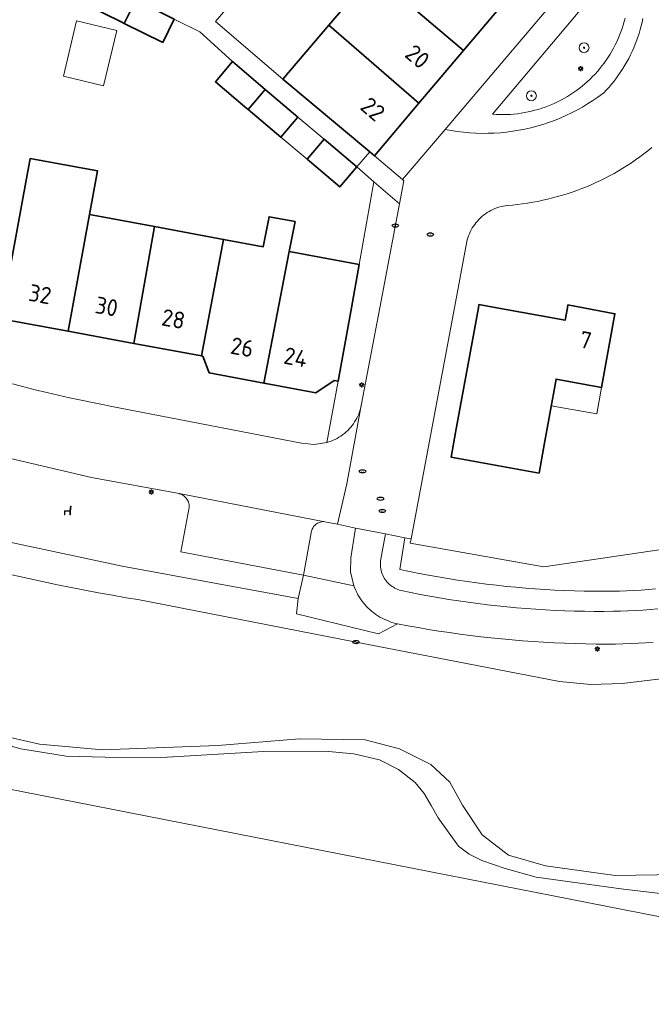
# Model space of a CAD drawing. Header units: metres. Extents: x 152610 to 160096, y 456114 to 462495.
# Tile 525 of 938: x 158582 to 158632, y 459694 to 459773. Entities that reach past the tile are written whole.
import ezdxf
from ezdxf.enums import TextEntityAlignment as Align

# ---------------------------------------------------------------- set-up
doc = ezdxf.new("R2010")
doc.units = ezdxf.units.M
doc.header["$LTSCALE"] = 0.5
doc.layers.get('0').update_dxf_attribs({"linetype": 'CONTINUOUS'})
for name, color, linetype, lineweight in [('B-PV-GK-BESCHOEIING-G', 251, 'GK-BESCHOEIING-SO', 18), ('B-PV-GR-BEPLANTING_CULTUUR_BODEMBEDEKKER-GV', 251, 'CONTINUOUS', 18), ('B-PV-GR-BEPLANTING_CULTUUR_BOSPLANTSOEN-GV', 251, 'CONTINUOUS', 18), ('B-PV-GR-BEPLANTING_CULTUUR_HEESTERS-GV', 251, 'CONTINUOUS', 18), ('B-PV-GR-BEPLANTING_CULTUUR_ROOS-GV', 251, 'CONTINUOUS', 18), ('B-PV-GR-BOOM-S', 251, 'CONTINUOUS', 25), ('B-PV-GR-GRAS-GV', 251, 'CONTINUOUS', 13), ('B-PV-GW-TALUD_KRUIN-G', 251, 'CONTINUOUS', 18), ('B-PV-IE-MEUBILAIR-S', 251, 'CONTINUOUS', 25), ('B-PV-IE-MEUBILAIR_WEGMEUBILAIR-S', 251, 'CONTINUOUS', 25), ('B-PV-OG-BEBOUWING-GV', 6, 'CONTINUOUS', 35), ('B-PV-OG-BEBOUWING-T18', 1, 'CONTINUOUS', 18), ('B-PV-OG-BEBOUWING_OVERBOUWING-GV', 251, 'CONTINUOUS', 18), ('B-PV-OG-TERREIN_BEGROEID-GV', 251, 'CONTINUOUS', 18), ('B-PV-OG-TERREIN_OEVER-GV', 251, 'CONTINUOUS', 18), ('B-PV-OG-WATER_SLOOT-GV', 251, 'CONTINUOUS', 18), ('B-PV-VH-GESLOTENVERHARDING_ASFALT-GV', 251, 'CONTINUOUS', 18), ('B-PV-VH-OPENVERHARDING_BETONSTRAATSTEEN-GV', 251, 'CONTINUOUS', 18), ('B-PV-VH-OPENVERHARDING_TEGEL-GV', 251, 'CONTINUOUS', 18)]:
    doc.layers.add(name, color=color, linetype=linetype, lineweight=lineweight)
doc.styles.add('NLCS-ISO', font='NLCS-ISO.ttf')
doc.styles.add('NLCS-ISO-M750-T18', font='NLCS-ISO.ttf', dxfattribs={"height": 1.35})
doc.linetypes.add('GK-BESCHOEIING-SO', pattern='A,18,-3,[1,NLCS.SHX,S=0.6,R=0,X=0,Y=0],-3', length=24)

# ---------------------------------------------------------------- blocks, each defined once
blk = doc.blocks.new('SIE-MEUBILAIR_PAAL_LICHTMAST-SO')
for points in [[(-0.62, 0), (-1, 0)], [(-0.71, 0.71), (-0.44, 0.44)], [(0, 1), (0, 0.62)], [(0.44, 0.44), (0.71, 0.71)], [(1, 0), (0.62, 0)], [(-0.71, -0.71), (-0.44, -0.44)], [(0, -0.62), (0, -1)], [(0.44, -0.44), (0.71, -0.71)]]:
    blk.add_lwpolyline(points)
blk.add_circle((0, 0), 0.5)
blk = doc.blocks.new('SIE-MEUBILAIR_PUT_RIOOLPUT-SO')
blk.add_ellipse((0, 0), major_axis=(1.25, 0), ratio=0.54)
at = {"style": 'NLCS-ISO'}
blk.add_text('ri', height=0.75, dxfattribs=at).set_placement((-0.04, 0.07), align=Align.MIDDLE_CENTER)
blk = doc.blocks.new('SIE-WEG_ZITBANK-SO')
at = {"color": 0, "linetype": 'ByBlock', "lineweight": 18}
blk.add_lwpolyline([(-0.91, -1.63), (-0.91, -0.2), (1.09, -0.2), (1.09, -1.63), (1.29, -1.63), (1.29, -0.21), (1.54, 1.78), (1.33, 1.78), (1.11, 0), (-1.11, 0), (-1.11, -1.63)], close=True, dxfattribs=at)
blk = doc.blocks.new('SGR-BOOM_GBKN-SO')
at = {"linetype": 'ByBlock', "lineweight": 18}
h = blk.add_hatch(color=0, dxfattribs=at)
h.dxf.hatch_style = 1
edge = h.paths.add_edge_path()
edge.add_arc((0, 0), 0.25, 0, 360)
at = {"color": 0, "linetype": 'ByBlock', "lineweight": 18}
for radius in [2, 0.25]:
    blk.add_circle((0, 0), radius, dxfattribs=at)
at = {"color": 0, "linetype": 'ByBlock', "lineweight": 18, "style": 'NLCS-ISO'}
blk.add_attdef('SOORT', (2.5, 0), '', height=1.5, dxfattribs=at)

msp = doc.modelspace()

# ---------------------------------------------------------------- linework, layer by layer
at = {"layer": 'B-PV-GK-BESCHOEIING-G', "flags": 128}
msp.add_lwpolyline([(158111.976, 459807.457), (158112.681, 459809.328), (158114.707, 459809.829), (158133.175, 459806.413), (158168.926, 459799.346), (158203.533, 459792.593), (158227.122, 459788.063), (158248.059, 459784.067), (158250.251, 459784.033), (158255.499, 459784.701), (158258.191, 459785.264), (158259.787, 459785.683), (158260.876, 459786.831), (158261.284, 459787.303), (158261.68, 459787.786), (158262.063, 459788.279), (158262.434, 459788.781), (158262.791, 459789.293), (158263.135, 459789.814), (158263.466, 459790.343), (158263.783, 459790.881), (158264.086, 459791.426), (158264.375, 459791.979), (158264.65, 459792.54), (158264.681, 459792.606), (158264.77, 459792.869), (158264.843, 459793.138), (158264.901, 459793.41), (158264.944, 459793.685), (158264.97, 459793.962), (158264.98, 459794.241), (158264.975, 459794.519), (158264.953, 459794.796), (158264.915, 459795.072), (158264.862, 459795.346), (158264.793, 459795.615), (158264.781, 459795.656), (158264.221, 459797.937), (158253.553, 459819.708), (158251.981, 459823.398), (158251.807, 459823.957), (158251.648, 459824.52), (158251.505, 459825.087), (158251.377, 459825.658), (158251.266, 459826.232), (158251.169, 459826.809), (158251.089, 459827.389), (158251.025, 459827.97), (158250.976, 459828.553), (158250.943, 459829.137), (158250.927, 459829.722), (158250.926, 459830.307), (158250.942, 459830.892), (158250.973, 459831.476), (158251.02, 459832.059), (158251.084, 459832.641), (158251.163, 459833.221), (158251.258, 459833.798), (158251.368, 459834.372), (158251.495, 459834.944), (158251.637, 459835.511), (158251.794, 459836.075), (158251.967, 459836.634), (158252.155, 459837.188), (158252.358, 459837.736), (158252.359, 459837.74), (158258.494, 459851.702), (158258.742, 459852.453), (158258.974, 459853.209), (158259.191, 459853.97), (158259.392, 459854.735), (158259.578, 459855.504), (158259.748, 459856.277), (158259.903, 459857.052), (158260.042, 459857.831), (158260.165, 459858.613), (158260.272, 459859.396), (158260.364, 459860.182), (158260.44, 459860.97), (158260.499, 459861.759), (158260.543, 459862.548), (158260.57, 459863.339), (158260.582, 459864.13), (158260.578, 459864.921), (158260.557, 459865.712), (158260.521, 459866.502), (158260.469, 459867.292), (158260.401, 459868.08), (158260.316, 459868.866), (158260.216, 459869.651), (158260.129, 459870.251), (158259.701, 459871.683), (158258.779, 459873.987), (158258.655, 459874.346), (158258.546, 459874.709), (158258.452, 459875.077), (158258.374, 459875.448), (158258.311, 459875.822), (158258.264, 459876.199), (158258.234, 459876.577), (158258.219, 459876.956), (158258.22, 459877.336), (158258.237, 459877.715), (158258.271, 459878.093), (158258.32, 459878.469), (158258.385, 459878.843), (158258.465, 459879.213), (158258.561, 459879.58), (158258.673, 459879.943), (158258.8, 459880.301), (158258.941, 459880.653), (158259.098, 459880.998), (158259.269, 459881.337), (158259.454, 459881.669), (158259.507, 459881.757), (158262.62, 459886.798), (158262.832, 459887.112), (158263.057, 459887.416), (158263.294, 459887.711), (158263.544, 459887.995), (158263.806, 459888.268), (158264.079, 459888.53), (158264.363, 459888.781), (158264.657, 459889.019), (158264.961, 459889.244), (158265.274, 459889.457), (158265.596, 459889.656), (158265.926, 459889.841), (158266.263, 459890.012), (158266.608, 459890.169), (158266.959, 459890.311), (158267.315, 459890.438), (158267.677, 459890.55), (158268.043, 459890.646), (158268.412, 459890.727), (158268.785, 459890.793), (158269.16, 459890.842), (158269.315, 459890.858), (158269.593, 459890.845), (158269.87, 459890.816), (158270.144, 459890.771), (158270.416, 459890.711), (158270.684, 459890.635), (158270.947, 459890.544), (158271.205, 459890.437), (158271.455, 459890.317), (158271.699, 459890.182), (158271.934, 459890.033), (158272.161, 459889.871), (158272.378, 459889.696), (158272.47, 459889.615), (158274.019, 459887.84), (158275.464, 459885.748), (158278.471, 459879.748), (158279.038, 459878.316), (158279.115, 459877.776), (158279.176, 459877.233), (158279.22, 459876.689), (158279.249, 459876.144), (158279.262, 459875.598), (158279.259, 459875.052), (158279.24, 459874.506), (158279.205, 459873.961), (158279.154, 459873.417), (158279.087, 459872.875), (158279.005, 459872.335), (158278.906, 459871.798), (158278.792, 459871.264), (158278.662, 459870.734), (158278.517, 459870.207), (158278.38, 459869.759), (158277.422, 459866.693), (158275.106, 459861.538), (158272.473, 459856.836), (158270.666, 459854.587), (158266.561, 459850.367), (158263.917, 459847.659), (158262.528, 459845.727), (158261.42, 459843.692), (158260.523, 459841.273), (158260.11, 459840.047), (158259.925, 459837.005), (158260.078, 459834.627), (158265.974, 459818.391), (158273.951, 459798.879), (158275.581, 459795.04), (158277.135, 459792.284), (158277.504, 459791.814), (158277.885, 459791.353), (158278.278, 459790.903), (158278.683, 459790.464), (158279.1, 459790.035), (158279.528, 459789.618), (158279.967, 459789.212), (158280.417, 459788.819), (158280.877, 459788.437), (158281.347, 459788.068), (158281.827, 459787.712), (158282.316, 459787.368), (158282.814, 459787.038), (158283.321, 459786.721), (158283.837, 459786.418), (158284.36, 459786.129), (158284.89, 459785.854), (158285.428, 459785.593), (158285.973, 459785.347), (158286.524, 459785.116), (158287.081, 459784.899), (158287.644, 459784.697), (158288.211, 459784.511), (158288.784, 459784.339), (158288.793, 459784.337), (158294.949, 459782.898), (158295.693, 459782.788), (158296.44, 459782.693), (158297.188, 459782.615), (158297.937, 459782.552), (158298.688, 459782.505), (158299.439, 459782.474), (158300.191, 459782.46), (158300.943, 459782.461), (158301.695, 459782.478), (158302.447, 459782.511), (158303.197, 459782.56), (158303.947, 459782.625), (158304.694, 459782.706), (158305.27, 459782.78), (158308.834, 459783.534), (158312.538, 459784.393), (158312.979, 459784.496), (158313.423, 459784.582), (158313.87, 459784.653), (158314.319, 459784.708), (158314.77, 459784.747), (158315.222, 459784.77), (158315.674, 459784.777), (158316.126, 459784.768), (158316.578, 459784.743), (158317.029, 459784.703), (158317.478, 459784.646), (158317.924, 459784.573), (158318.368, 459784.485), (158318.809, 459784.381), (158319.245, 459784.262), (158319.677, 459784.127), (158320.104, 459783.977), (158320.525, 459783.812), (158320.94, 459783.632), (158321.349, 459783.438), (158321.64, 459783.288), (158327.249, 459780.975), (158333.177, 459778.139), (158338.016, 459776.031), (158348.81, 459772.521), (158360.443, 459769.226), (158369.06, 459767.034), (158375.154, 459765.878), (158380.65, 459765.173), (158385.026, 459764.637), (158399.549, 459763.562), (158408.888, 459763.612), (158420.149, 459764.268), (158426.691, 459764.66), (158427.011, 459764.618), (158427.327, 459764.559), (158427.641, 459764.485), (158427.95, 459764.396), (158428.255, 459764.291), (158428.554, 459764.171), (158428.847, 459764.037), (158429.133, 459763.888), (158429.411, 459763.725), (158429.68, 459763.549), (158429.941, 459763.359), (158430.192, 459763.157), (158430.432, 459762.943), (158430.662, 459762.717), (158430.88, 459762.479), (158431.086, 459762.232), (158431.28, 459761.974), (158431.461, 459761.708), (158431.628, 459761.432), (158431.781, 459761.149), (158431.92, 459760.858), (158432.045, 459760.561), (158432.155, 459760.258), (158432.249, 459759.951), (158432.328, 459759.638), (158432.33, 459759.628), (158433.091, 459757.529), (158433.182, 459757.319), (158433.287, 459757.117), (158433.406, 459756.922), (158433.539, 459756.736), (158433.684, 459756.56), (158433.841, 459756.395), (158434.009, 459756.241), (158434.188, 459756.099), (158434.376, 459755.97), (158434.572, 459755.854), (158434.777, 459755.753), (158434.988, 459755.666), (158435.204, 459755.594), (158435.425, 459755.537), (158435.613, 459755.502), (158441.142, 459754.563), (158454.547, 459751.989), (158464.731, 459749.621), (158476.035, 459747.674), (158478.835, 459747.572), (158479.281, 459747.718), (158479.723, 459747.88), (158480.158, 459748.056), (158480.588, 459748.247), (158481.01, 459748.453), (158481.425, 459748.673), (158481.833, 459748.907), (158482.232, 459749.154), (158482.623, 459749.415), (158482.891, 459749.606), (158483.286, 459749.89), (158483.672, 459750.187), (158484.047, 459750.496), (158484.412, 459750.818), (158484.766, 459751.152), (158485.109, 459751.496), (158485.44, 459751.852), (158485.76, 459752.219), (158486.067, 459752.596), (158486.362, 459752.983), (158486.644, 459753.379), (158486.912, 459753.785), (158487.168, 459754.199), (158487.409, 459754.621), (158487.574, 459754.93), (158487.667, 459755.222), (158487.744, 459755.519), (158487.806, 459755.82), (158487.852, 459756.123), (158487.882, 459756.428), (158487.896, 459756.735), (158487.894, 459757.041), (158487.877, 459757.348), (158487.843, 459757.652), (158487.793, 459757.955), (158487.728, 459758.255), (158487.71, 459758.324), (158485.844, 459768.994), (158485.841, 459769.237), (158485.854, 459769.48), (158485.883, 459769.722), (158485.928, 459769.961), (158485.989, 459770.196), (158486.065, 459770.428), (158486.156, 459770.653), (158486.261, 459770.872), (158486.381, 459771.084), (158486.514, 459771.288), (158486.66, 459771.482), (158486.819, 459771.666), (158486.99, 459771.84), (158487.172, 459772.001), (158487.364, 459772.151), (158487.565, 459772.287), (158487.775, 459772.41), (158487.87, 459772.46), (158488.101, 459772.562), (158488.338, 459772.648), (158488.58, 459772.72), (158488.827, 459772.776), (158489.076, 459772.816), (158489.327, 459772.84), (158489.58, 459772.849), (158489.832, 459772.841), (158490.083, 459772.817), (158490.333, 459772.778), (158490.579, 459772.723), (158490.822, 459772.652), (158491.059, 459772.566), (158491.291, 459772.466), (158491.515, 459772.35), (158491.732, 459772.221), (158491.941, 459772.078), (158492.139, 459771.923), (158492.328, 459771.755), (158492.506, 459771.576), (158492.672, 459771.385), (158492.825, 459771.185), (158492.966, 459770.975), (158493.093, 459770.757), (158493.206, 459770.531), (158493.304, 459770.298), (158493.331, 459770.227), (158497.295, 459760.609), (158499.119, 459757.147), (158500, 459755.86), (158503.73, 459751.19), (158504.242, 459750.589), (158504.766, 459750), (158505.147, 459749.584), (158505.534, 459749.173), (158505.927, 459748.768), (158506.326, 459748.369), (158506.73, 459747.975), (158507.139, 459747.587), (158507.554, 459747.205), (158507.975, 459746.829), (158508.401, 459746.458), (158508.832, 459746.094), (158509.268, 459745.736), (158509.709, 459745.385), (158510.155, 459745.039), (158510.606, 459744.7), (158511.062, 459744.367), (158511.522, 459744.041), (158511.987, 459743.721), (158512.457, 459743.408), (158512.931, 459743.102), (158513.409, 459742.802), (158513.891, 459742.51), (158514.377, 459742.224), (158514.868, 459741.945), (158515.22, 459741.75), (158517.678, 459740.491), (158520.219, 459739.409), (158521.882, 459738.813), (158523.57, 459738.29), (158523.808, 459738.258), (158524.047, 459738.234), (158524.287, 459738.218), (158524.527, 459738.21), (158524.767, 459738.21), (158525.007, 459738.218), (158525.247, 459738.234), (158525.486, 459738.258), (158525.724, 459738.29), (158525.961, 459738.33), (158526.196, 459738.378), (158526.43, 459738.433), (158526.662, 459738.497), (158526.891, 459738.567), (158527.118, 459738.646), (158527.343, 459738.732), (158527.564, 459738.826), (158527.782, 459738.926), (158527.997, 459739.034), (158528.208, 459739.149), (158528.414, 459739.272), (158528.617, 459739.4), (158528.816, 459739.536), (158529.009, 459739.678), (158529.198, 459739.826), (158529.382, 459739.981), (158529.561, 459740.142), (158529.734, 459740.308), (158529.901, 459740.481), (158530.02, 459740.61), (158532.81, 459743.57), (158532.855, 459743.613), (158533.023, 459743.767), (158533.197, 459743.915), (158533.376, 459744.057), (158533.56, 459744.192), (158533.748, 459744.322), (158533.941, 459744.444), (158534.138, 459744.559), (158534.339, 459744.668), (158534.543, 459744.77), (158534.752, 459744.864), (158534.963, 459744.951), (158535.177, 459745.03), (158535.394, 459745.102), (158535.613, 459745.166), (158535.834, 459745.223), (158535.873, 459745.232), (158536.097, 459745.28), (158536.322, 459745.32), (158536.549, 459745.352), (158536.777, 459745.376), (158537.005, 459745.392), (158537.234, 459745.4), (158537.463, 459745.4), (158537.691, 459745.392), (158537.92, 459745.376), (158538.147, 459745.352), (158538.374, 459745.321), (158538.599, 459745.281), (158538.823, 459745.233), (158539.045, 459745.178), (158539.265, 459745.115), (158539.483, 459745.044), (158539.698, 459744.966), (158539.91, 459744.88), (158540.796, 459744.357), (158541.686, 459743.842), (158542.58, 459743.333), (158543.478, 459742.832), (158544.38, 459742.337), (158545.286, 459741.849), (158546.195, 459741.369), (158547.109, 459740.895), (158548.025, 459740.429), (158548.946, 459739.969), (158549.87, 459739.517), (158550.797, 459739.072), (158551.728, 459738.635), (158552.662, 459738.204), (158553.6, 459737.781), (158554.541, 459737.365), (158555.485, 459736.957), (158556.432, 459736.556), (158557.382, 459736.162), (158558.336, 459735.775), (158559.292, 459735.397), (158560.03, 459735.11), (158561.076, 459734.711), (158562.124, 459734.32), (158563.175, 459733.936), (158564.229, 459733.56), (158565.286, 459733.192), (158566.345, 459732.831), (158567.407, 459732.477), (158568.471, 459732.131), (158569.538, 459731.793), (158570.607, 459731.462), (158571.678, 459731.139), (158572.752, 459730.824), (158573.828, 459730.516), (158574.906, 459730.216), (158575.986, 459729.924), (158577.068, 459729.64), (158578.152, 459729.363), (158579.239, 459729.094), (158580.327, 459728.833), (158581.417, 459728.579), (158582.509, 459728.334), (158583.602, 459728.096), (158584.697, 459727.866), (158585.794, 459727.644), (158586.892, 459727.429), (158587.992, 459727.223), (158589.093, 459727.024), (158590.196, 459726.834), (158591.12, 459726.68), (158608.59, 459723.29), (158624.85, 459720.15), (158627.359, 459719.888), (158629.88, 459719.99), (158636.309, 459720.76), (158642.72, 459721.67), (158650.18, 459723.585), (158657.6, 459725.65), (158657.664, 459725.665), (158657.834, 459725.7), (158658.005, 459725.727), (158658.177, 459725.746), (158658.349, 459725.758), (158658.522, 459725.761), (158658.695, 459725.756), (158658.868, 459725.743), (158659.039, 459725.722), (158659.21, 459725.693), (158659.379, 459725.657), (158659.546, 459725.613), (158659.711, 459725.56), (158659.874, 459725.501), (158660.033, 459725.434), (158660.189, 459725.359), (158660.342, 459725.278), (158660.491, 459725.19), (158660.635, 459725.094), (158660.775, 459724.992), (158660.91, 459724.884), (158661.04, 459724.77), (158669.57, 459718.6), (158678.88, 459711.93), (158679.126, 459711.729), (158679.377, 459711.533), (158679.633, 459711.344), (158679.894, 459711.162), (158680.159, 459710.986), (158680.428, 459710.817), (158680.702, 459710.655), (158680.979, 459710.5), (158681.261, 459710.352), (158681.546, 459710.21), (158681.834, 459710.077), (158682.126, 459709.95), (158682.421, 459709.831), (158682.719, 459709.719), (158683.019, 459709.615), (158683.322, 459709.518), (158683.628, 459709.429), (158683.935, 459709.348), (158684.245, 459709.274), (158684.556, 459709.208), (158684.868, 459709.151), (158685.183, 459709.101), (158685.498, 459709.059), (158685.66, 459709.04), (158690.03, 459708.95), (158690.264, 459708.925), (158690.498, 459708.907), (158690.733, 459708.898), (158690.969, 459708.896), (158691.204, 459708.903), (158691.439, 459708.917), (158691.673, 459708.94), (158691.906, 459708.97), (158692.138, 459709.009), (158692.369, 459709.055), (158692.597, 459709.109), (158692.824, 459709.171), (158693.049, 459709.241), (158693.271, 459709.318), (158693.491, 459709.402), (158693.707, 459709.494), (158693.92, 459709.594), (158694.13, 459709.7), (158694.336, 459709.814), (158694.538, 459709.934), (158694.736, 459710.062), (158694.929, 459710.196), (158695.118, 459710.336), (158695.302, 459710.483), (158695.48, 459710.636), (158695.654, 459710.795), (158695.821, 459710.96), (158695.88, 459711.02), (158696.052, 459711.243), (158696.218, 459711.471), (158696.377, 459711.704), (158696.53, 459711.94), (158696.676, 459712.182), (158696.815, 459712.427), (158696.947, 459712.676), (158697.072, 459712.929), (158697.19, 459713.185), (158697.3, 459713.444), (158697.403, 459713.707), (158697.498, 459713.972), (158697.586, 459714.24), (158697.666, 459714.51), (158697.699, 459714.629), (158697.991, 459716.18), (158698.038, 459717.758), (158698.012, 459718.145), (158697.97, 459718.53), (158697.569, 459724.026), (158697.26, 459728.27), (158697.207, 459728.796), (158697.146, 459729.321), (158697.077, 459729.845), (158697, 459730.368), (158696.916, 459730.89), (158696.823, 459731.411), (158696.723, 459731.93), (158696.614, 459732.447), (158696.498, 459732.963), (158696.374, 459733.477), (158696.243, 459733.989), (158696.103, 459734.499), (158695.956, 459735.007), (158695.801, 459735.512), (158695.639, 459736.016), (158695.469, 459736.516), (158695.291, 459737.014), (158695.106, 459737.509), (158694.914, 459738.002), (158694.714, 459738.491), (158694.506, 459738.978), (158694.292, 459739.461), (158694.07, 459739.94), (158693.84, 459740.417), (158693.604, 459740.89), (158693.36, 459741.359), (158693.36, 459741.36), (158689.83, 459747.71)], dxfattribs=at)
at = {"layer": 'B-PV-GR-BEPLANTING_CULTUUR_BODEMBEDEKKER-GV', "flags": 128}
msp.add_lwpolyline([(158606.1, 459732.91), (158606.01, 459732.915), (158605.92, 459732.912), (158605.831, 459732.901), (158605.742, 459732.882), (158605.656, 459732.856), (158605.573, 459732.822), (158605.493, 459732.78), (158605.417, 459732.732), (158605.345, 459732.677), (158605.279, 459732.617), (158605.218, 459732.55), (158605.164, 459732.478), (158605.116, 459732.402), (158605.075, 459732.322), (158605.041, 459732.238), (158605.015, 459732.152), (158604.996, 459732.064), (158604.99, 459732.02), (158604.38, 459728.64), (158608.41, 459727.782), (158608.154, 459728.891), (158608.17, 459730.03), (158608.54, 459732.4), (158607.106, 459732.7)], close=True, dxfattribs=at)
at = {"layer": 'B-PV-GR-BEPLANTING_CULTUUR_BOSPLANTSOEN-GV', "flags": 128}
msp.add_lwpolyline([(158636.45, 459731.18), (158623.6, 459729.31), (158612.92, 459731.19), (158612.985, 459731.538), (158612.49, 459731.63), (158612.09, 459729.09), (158612.856, 459728.928), (158613.623, 459728.774), (158614.391, 459728.628), (158615.162, 459728.489), (158615.933, 459728.359), (158616.706, 459728.236), (158617.48, 459728.121), (158618.255, 459728.014), (158619.031, 459727.915), (158619.809, 459727.824), (158620.587, 459727.741), (158621.366, 459727.666), (158622.145, 459727.599), (158622.926, 459727.54), (158623.706, 459727.489), (158624.488, 459727.446), (158625.269, 459727.411), (158626.051, 459727.383), (158626.834, 459727.364), (158627.616, 459727.353), (158628.399, 459727.35), (158628.49, 459727.35), (158629.07, 459727.353), (158629.651, 459727.364), (158630.231, 459727.383), (158630.81, 459727.41), (158631.39, 459727.445), (158631.969, 459727.488), (158632.547, 459727.539)], dxfattribs=at)
at = {"layer": 'B-PV-GR-BEPLANTING_CULTUUR_HEESTERS-GV', "flags": 128}
msp.add_lwpolyline([(158612.071, 459758.306), (158610.02, 459760.07), (158608.83, 459753.47), (158608.21, 459750), (158607.16, 459744.13), (158606.252, 459739.232), (158606.421, 459739.285), (158606.587, 459739.345), (158606.751, 459739.412), (158606.911, 459739.487), (158607.068, 459739.569), (158607.221, 459739.659), (158607.37, 459739.755), (158607.514, 459739.857), (158607.653, 459739.966), (158607.788, 459740.081), (158607.917, 459740.202), (158608.04, 459740.329), (158608.158, 459740.461), (158608.269, 459740.599), (158608.374, 459740.741), (158608.473, 459740.888), (158608.565, 459741.039), (158608.65, 459741.195), (158608.728, 459741.354), (158608.798, 459741.516), (158608.861, 459741.681), (158608.917, 459741.849), (158608.965, 459742.019), (158609.004, 459742.186), (158609.005, 459742.192), (158609.03, 459742.32), (158610.49, 459749.999)], close=True, dxfattribs=at)
at = {"layer": 'B-PV-GR-BEPLANTING_CULTUUR_ROOS-GV', "flags": 128}
msp.add_lwpolyline([(158630.09, 459778.04), (158619.51, 459765.47), (158619.794, 459765.453), (158620.078, 459765.443), (158620.363, 459765.442), (158620.647, 459765.448), (158620.932, 459765.462), (158621.215, 459765.485), (158621.498, 459765.515), (158621.78, 459765.554), (158622.061, 459765.6), (158622.34, 459765.654), (158622.618, 459765.716), (158622.894, 459765.786), (158623.168, 459765.863), (158623.439, 459765.949), (158623.708, 459766.041), (158623.974, 459766.142), (158624.238, 459766.249), (158624.498, 459766.364), (158624.755, 459766.487), (158625.008, 459766.616), (158625.258, 459766.753), (158625.503, 459766.896), (158625.745, 459767.047), (158625.982, 459767.204), (158626.215, 459767.368), (158626.443, 459767.538), (158626.666, 459767.715), (158626.884, 459767.897), (158627.097, 459768.086), (158627.304, 459768.281), (158627.506, 459768.481), (158627.703, 459768.688), (158627.893, 459768.899), (158628.077, 459769.116), (158628.255, 459769.338), (158628.426, 459769.563), (158628.591, 459769.795), (158628.75, 459770.031), (158628.903, 459770.271), (158629.048, 459770.516), (158629.186, 459770.765), (158629.318, 459771.017), (158629.442, 459771.273), (158629.559, 459771.533), (158629.669, 459771.796), (158629.771, 459772.061), (158629.866, 459772.33), (158629.953, 459772.601), (158630.032, 459772.874), (158630.104, 459773.149)], dxfattribs=at)
at = {"layer": 'B-PV-GR-GRAS-GV', "flags": 128}
for points in [[(158674.799, 459693.101), (158648.393, 459698.279), (158500, 459727.374), (158419.583, 459743.141), (158409.47, 459745.102), (158395.432, 459747.825), (158278.905, 459770.427)], [(158500, 459727.374), (158648.393, 459698.279)], [(158646.115, 459701.636), (158629.988, 459703.546), (158622.994, 459704.502), (158620.523, 459705.189), (158618.649, 459705.832), (158617.633, 459706.327), (158616.791, 459706.977), (158615.166, 459709.24), (158614.601, 459710.22), (158614.035, 459711.199), (158613.307, 459712.061), (158611.989, 459713.094), (158610.471, 459713.874), (158608.415, 459714.361), (158606.38, 459714.541), (158601.638, 459714.577), (158593.488, 459714.089), (158589.565, 459714.073), (158585.401, 459714.161), (158581.774, 459714.744), (158577.853, 459715.855)]]:
    msp.add_lwpolyline(points, dxfattribs=at)
at = {"layer": 'B-PV-GW-TALUD_KRUIN-G', "flags": 128}
msp.add_lwpolyline([(158632.35, 459723.271), (158631.751, 459723.227), (158631.152, 459723.191), (158630.552, 459723.163), (158629.951, 459723.142), (158629.351, 459723.13), (158628.751, 459723.126), (158628.15, 459723.13), (158627.797, 459723.133), (158626.955, 459723.147), (158626.113, 459723.168), (158625.272, 459723.197), (158624.431, 459723.235), (158623.589, 459723.28), (158622.749, 459723.333), (158621.909, 459723.395), (158621.07, 459723.464), (158620.231, 459723.541), (158619.393, 459723.626), (158618.556, 459723.72), (158617.72, 459723.821), (158616.885, 459723.93), (158616.051, 459724.047), (158615.218, 459724.172), (158614.387, 459724.304), (158613.556, 459724.445), (158612.727, 459724.594), (158611.9, 459724.75), (158610.381, 459723.941), (158603.83, 459725.545), (158603.95, 459726.758), (158589.887, 459729.354), (158578.484, 459731.78)], dxfattribs=at)
at = {"layer": 'B-PV-OG-BEBOUWING-GV', "flags": 128}
for points in [[(158620.597, 459774.578), (158613.321, 459780.718), (158609.921, 459776.722), (158617.187, 459770.563)], [(158617.187, 459770.563), (158609.921, 459776.722), (158606.397, 459772.579), (158613.62, 459766.363)], [(158590.967, 459774.586), (158587.89, 459776.11), (158586.97, 459774.25), (158589.798, 459772.853), (158590.05, 459772.73)], [(158594.05, 459773.06), (158590.967, 459774.586), (158590.05, 459772.73), (158593.13, 459771.21)], [(158613.62, 459766.363), (158606.397, 459772.579), (158602.74, 459768.28), (158609.693, 459762.459), (158610.05, 459762.16)], [(158601.316, 459767.456), (158598.69, 459769.68), (158597.34, 459768.07), (158599.695, 459766.076), (158599.96, 459765.855)], [(158603.92, 459765.25), (158601.316, 459767.456), (158599.96, 459765.855), (158602.58, 459763.64)], [(158608.64, 459761.27), (158606.03, 459763.47), (158604.68, 459761.87), (158607.28, 459759.67)], [(158582.507, 459761.94), (158581.87, 459758.45), (158580.17, 459749.13), (158585.548, 459748.134), (158587.254, 459757.455), (158587.895, 459760.958)], [(158592.476, 459756.491), (158587.254, 459757.455), (158585.548, 459748.134), (158590.817, 459747.158)], [(158603.71, 459756.89), (158601.629, 459757.275), (158601.163, 459754.886), (158597.994, 459755.472), (158596.23, 459746.155), (158596.323, 459746.138), (158596.843, 459744.801), (158601.199, 459743.993), (158603.245, 459754.502)], [(158597.994, 459755.472), (158592.476, 459756.491), (158590.817, 459747.158), (158596.23, 459746.155)], [(158608.83, 459753.47), (158603.245, 459754.502), (158601.199, 459743.993), (158601.373, 459743.961), (158601.369, 459743.942), (158605.381, 459743.199), (158606.845, 459744.188), (158607.16, 459744.13), (158608.21, 459750)], [(158619.856, 459750), (158618.42, 459750.26), (158618.373, 459750), (158616.55, 459740.03), (158616.194, 459738.062), (158623.224, 459736.792), (158623.58, 459738.76), (158624.58, 459744.31), (158628.22, 459743.63), (158629.29, 459749.53), (158626.768, 459750), (158625.53, 459750.23), (158625.489, 459750), (158625.31, 459749.01)]]:
    msp.add_lwpolyline(points, close=True, dxfattribs=at)
at = {"layer": 'B-PV-OG-BEBOUWING_OVERBOUWING-GV', "flags": 128}
for points in [[(158589.442, 459772.172), (158586.238, 459772.939), (158585.18, 459768.519), (158588.384, 459767.752)], [(158606.03, 459763.47), (158603.92, 459765.25), (158602.58, 459763.64), (158604.68, 459761.87)], [(158628.22, 459743.63), (158624.58, 459744.31), (158624.192, 459742.157), (158627.856, 459741.523)]]:
    msp.add_lwpolyline(points, close=True, dxfattribs=at)
at = {"layer": 'B-PV-OG-TERREIN_BEGROEID-GV', "flags": 128}
for points in [[(158578.484, 459731.78), (158589.887, 459729.354), (158603.95, 459726.758), (158604.38, 459728.64), (158594.56, 459730.49), (158595.22, 459733.92), (158595.234, 459734.011), (158595.239, 459734.103), (158595.236, 459734.195), (158595.226, 459734.286), (158595.208, 459734.377), (158595.181, 459734.465), (158595.148, 459734.551), (158595.107, 459734.633), (158595.059, 459734.712), (158595.004, 459734.786), (158594.943, 459734.855), (158594.877, 459734.918), (158594.805, 459734.976), (158594.728, 459735.027), (158594.648, 459735.071), (158594.563, 459735.108), (158594.476, 459735.138), (158594.43, 459735.15), (158587.427, 459736.448), (158580.49, 459738.06)], [(158632.35, 459723.271), (158631.751, 459723.227), (158631.152, 459723.191), (158630.552, 459723.163), (158629.951, 459723.142), (158629.351, 459723.13), (158628.751, 459723.126), (158628.15, 459723.13), (158627.797, 459723.133), (158626.955, 459723.147), (158626.113, 459723.168), (158625.272, 459723.197), (158624.431, 459723.235), (158623.589, 459723.28), (158622.749, 459723.333), (158621.909, 459723.395), (158621.07, 459723.464), (158620.231, 459723.541), (158619.393, 459723.626), (158618.556, 459723.72), (158617.72, 459723.821), (158616.885, 459723.93), (158616.051, 459724.047), (158615.218, 459724.172), (158614.387, 459724.304), (158613.556, 459724.445), (158612.727, 459724.594), (158611.9, 459724.75), (158610.381, 459723.941), (158603.83, 459725.545), (158603.95, 459726.758), (158589.887, 459729.354), (158578.484, 459731.78)], [(158581.417, 459728.579), (158582.509, 459728.334), (158583.602, 459728.096), (158584.697, 459727.866), (158585.794, 459727.644), (158586.892, 459727.429), (158587.992, 459727.223), (158589.093, 459727.024), (158590.196, 459726.834), (158591.12, 459726.68), (158608.59, 459723.29), (158624.85, 459720.15), (158627.359, 459719.888), (158629.88, 459719.99), (158636.309, 459720.76)]]:
    msp.add_lwpolyline(points, dxfattribs=at)
msp.add_lwpolyline([(158608.41, 459727.782), (158604.38, 459728.64), (158603.95, 459726.758), (158603.83, 459725.545), (158610.381, 459723.941), (158611.9, 459724.75), (158611.754, 459724.783), (158611.566, 459724.833), (158611.379, 459724.891), (158611.196, 459724.956), (158611.015, 459725.029), (158610.837, 459725.109), (158610.663, 459725.196), (158610.492, 459725.29), (158610.326, 459725.392), (158610.163, 459725.5), (158610.006, 459725.614), (158609.853, 459725.735), (158609.705, 459725.862), (158609.563, 459725.995), (158609.426, 459726.134), (158609.295, 459726.278), (158609.17, 459726.428), (158609.051, 459726.583), (158608.939, 459726.742), (158608.833, 459726.906), (158608.734, 459727.074), (158608.642, 459727.246), (158608.558, 459727.421), (158608.48, 459727.6)], close=True, dxfattribs=at)
at = {"layer": 'B-PV-OG-TERREIN_OEVER-GV', "flags": 128}
for points in [[(158577.853, 459715.855), (158581.774, 459714.744), (158585.401, 459714.161), (158589.565, 459714.073), (158593.488, 459714.089), (158601.638, 459714.577), (158606.38, 459714.541), (158608.415, 459714.361), (158610.471, 459713.874), (158611.989, 459713.094), (158613.307, 459712.061), (158614.035, 459711.199), (158614.601, 459710.22), (158615.166, 459709.24), (158616.791, 459706.977), (158617.633, 459706.327), (158618.649, 459705.832), (158620.523, 459705.189), (158622.994, 459704.502), (158629.988, 459703.546), (158646.115, 459701.636)], [(158634.305, 459704.721), (158629.302, 459704.632), (158623.728, 459705.396), (158620.793, 459706.254), (158618.681, 459707.872), (158617.107, 459710.253), (158616.074, 459712.096), (158614.58, 459713.5), (158612.063, 459714.758), (158609.321, 459715.477), (158604.062, 459715.567), (158597.543, 459715.028), (158588.313, 459714.668), (158583.278, 459715.118), (158579.502, 459715.971)]]:
    msp.add_lwpolyline(points, dxfattribs=at)
at = {"layer": 'B-PV-OG-WATER_SLOOT-GV', "flags": 128}
for points in [[(158636.309, 459720.76), (158629.88, 459719.99), (158627.359, 459719.888), (158624.85, 459720.15), (158608.59, 459723.29), (158591.12, 459726.68), (158590.196, 459726.834), (158589.093, 459727.024), (158587.992, 459727.223), (158586.892, 459727.429), (158585.794, 459727.644), (158584.697, 459727.866), (158583.602, 459728.096), (158582.509, 459728.334), (158581.417, 459728.579)], [(158579.502, 459715.971), (158583.278, 459715.118), (158588.313, 459714.668), (158597.543, 459715.028), (158604.062, 459715.567), (158609.321, 459715.477), (158612.063, 459714.758), (158614.58, 459713.5), (158616.074, 459712.096), (158617.107, 459710.253), (158618.681, 459707.872), (158620.793, 459706.254), (158623.728, 459705.396), (158629.302, 459704.632), (158634.305, 459704.721)]]:
    msp.add_lwpolyline(points, dxfattribs=at)
at = {"layer": 'B-PV-VH-GESLOTENVERHARDING_ASFALT-GV', "flags": 128}
msp.add_lwpolyline([(158632.716, 459725.949), (158632.122, 459725.896), (158631.526, 459725.851), (158630.93, 459725.813), (158630.334, 459725.784), (158629.737, 459725.763), (158629.14, 459725.75), (158628.402, 459725.742), (158627.624, 459725.742), (158626.848, 459725.75), (158626.071, 459725.765), (158625.294, 459725.789), (158624.517, 459725.821), (158623.741, 459725.861), (158622.966, 459725.908), (158622.191, 459725.964), (158621.416, 459726.027), (158620.642, 459726.099), (158619.869, 459726.179), (158619.097, 459726.266), (158618.326, 459726.362), (158617.556, 459726.465), (158616.787, 459726.576), (158616.019, 459726.696), (158615.252, 459726.823), (158614.487, 459726.958), (158613.723, 459727.101), (158612.961, 459727.251), (158612.2, 459727.41), (158612.182, 459727.414), (158612.056, 459727.449), (158611.931, 459727.492), (158611.81, 459727.542), (158611.691, 459727.599), (158611.577, 459727.664), (158611.466, 459727.735), (158611.36, 459727.813), (158611.259, 459727.897), (158611.164, 459727.987), (158611.074, 459728.083), (158610.99, 459728.184), (158610.912, 459728.29), (158610.841, 459728.401), (158610.777, 459728.515), (158610.72, 459728.634), (158610.67, 459728.755), (158610.627, 459728.88), (158610.593, 459729.007), (158610.566, 459729.135), (158610.547, 459729.265), (158610.535, 459729.396), (158610.532, 459729.528), (158610.537, 459729.659), (158610.55, 459729.79), (158610.94, 459731.94), (158608.54, 459732.4), (158608.17, 459730.03), (158608.154, 459728.891), (158608.41, 459727.782), (158608.48, 459727.6), (158608.558, 459727.421), (158608.642, 459727.246), (158608.734, 459727.074), (158608.833, 459726.906), (158608.939, 459726.742), (158609.051, 459726.583), (158609.17, 459726.428), (158609.295, 459726.278), (158609.426, 459726.134), (158609.563, 459725.995), (158609.705, 459725.862), (158609.853, 459725.735), (158610.006, 459725.614), (158610.163, 459725.5), (158610.326, 459725.392), (158610.492, 459725.29), (158610.663, 459725.196), (158610.837, 459725.109), (158611.015, 459725.029), (158611.196, 459724.956), (158611.379, 459724.891), (158611.566, 459724.833), (158611.754, 459724.783), (158611.9, 459724.75), (158612.727, 459724.594), (158613.556, 459724.445), (158614.387, 459724.304), (158615.218, 459724.172), (158616.051, 459724.047), (158616.885, 459723.93), (158617.72, 459723.821), (158618.556, 459723.72), (158619.393, 459723.626), (158620.231, 459723.541), (158621.07, 459723.464), (158621.909, 459723.395), (158622.749, 459723.333), (158623.589, 459723.28), (158624.431, 459723.235), (158625.272, 459723.197), (158626.113, 459723.168), (158626.955, 459723.147), (158627.797, 459723.133), (158628.15, 459723.13), (158628.751, 459723.126), (158629.351, 459723.13), (158629.951, 459723.142), (158630.552, 459723.163), (158631.152, 459723.191), (158631.751, 459723.227), (158632.35, 459723.271)], dxfattribs=at)
at = {"layer": 'B-PV-VH-OPENVERHARDING_BETONSTRAATSTEEN-GV', "flags": 128}
for points in [[(158631.538, 459773.137), (158631.472, 459772.834), (158631.399, 459772.534), (158631.318, 459772.235), (158631.229, 459771.938), (158631.133, 459771.644), (158631.029, 459771.353), (158630.917, 459771.064), (158630.799, 459770.778), (158630.672, 459770.495), (158630.539, 459770.216), (158630.398, 459769.94), (158630.251, 459769.668), (158630.096, 459769.4), (158629.934, 459769.136), (158629.766, 459768.877), (158629.591, 459768.621), (158629.409, 459768.371), (158629.222, 459768.125), (158629.027, 459767.884), (158628.827, 459767.648), (158628.62, 459767.417), (158628.408, 459767.192), (158627.935, 459766.843), (158627.527, 459766.564), (158627.111, 459766.297), (158626.686, 459766.044), (158626.254, 459765.804), (158625.815, 459765.578), (158625.368, 459765.366), (158624.915, 459765.168), (158624.456, 459764.984), (158623.992, 459764.815), (158623.522, 459764.66), (158623.048, 459764.52), (158622.57, 459764.396), (158622.088, 459764.286), (158621.603, 459764.191), (158621.115, 459764.112), (158620.625, 459764.048), (158620.133, 459764), (158619.639, 459763.967), (158619.145, 459763.949), (158618.651, 459763.947), (158618.157, 459763.961), (158617.663, 459763.99), (158617.171, 459764.035), (158616.68, 459764.095), (158616.192, 459764.17), (158615.706, 459764.261), (158612.3, 459760.246), (158612.42, 459760.14), (158612.071, 459758.306), (158610.49, 459749.999), (158609.03, 459742.32), (158609.005, 459742.192), (158609.004, 459742.186), (158607.858, 459735.939), (158607.106, 459732.7), (158608.54, 459732.4), (158610.94, 459731.94), (158612.49, 459731.63), (158612.985, 459731.538), (158616.455, 459750), (158617.45, 459755.3), (158617.482, 459755.43), (158617.53, 459755.596), (158617.586, 459755.759), (158617.65, 459755.92), (158617.72, 459756.077), (158617.798, 459756.231), (158617.883, 459756.382), (158617.975, 459756.528), (158618.074, 459756.67), (158618.179, 459756.807), (158618.29, 459756.939), (158618.408, 459757.066), (158618.531, 459757.187), (158618.659, 459757.303), (158618.793, 459757.412), (158618.931, 459757.515), (158619.075, 459757.612), (158619.222, 459757.701), (158619.374, 459757.784), (158619.529, 459757.86), (158619.688, 459757.929), (158619.849, 459757.99), (158620.014, 459758.043), (158620.18, 459758.089), (158620.349, 459758.127), (158620.519, 459758.158), (158620.69, 459758.18), (158621.097, 459758.215), (158621.502, 459758.258), (158621.907, 459758.309), (158622.311, 459758.368), (158622.713, 459758.435), (158623.114, 459758.51), (158623.514, 459758.593), (158623.912, 459758.683), (158624.308, 459758.781), (158624.702, 459758.887), (158625.094, 459759.001), (158625.483, 459759.122), (158625.87, 459759.251), (158626.255, 459759.388), (158626.637, 459759.532), (158627.015, 459759.683), (158627.391, 459759.842), (158627.764, 459760.008), (158628.133, 459760.182), (158628.499, 459760.362), (158628.861, 459760.55), (158629.22, 459760.745), (158629.574, 459760.947), (158629.925, 459761.156), (158630.271, 459761.371), (158630.613, 459761.594), (158630.951, 459761.823), (158631.284, 459762.058), (158631.612, 459762.301), (158631.936, 459762.549), (158632.255, 459762.804)], [(158580.49, 459738.06), (158587.427, 459736.448), (158594.43, 459735.15), (158606.1, 459732.91), (158607.106, 459732.7), (158607.858, 459735.939), (158609.004, 459742.186), (158608.965, 459742.019), (158608.917, 459741.849), (158608.861, 459741.681), (158608.798, 459741.516), (158608.728, 459741.354), (158608.65, 459741.195), (158608.565, 459741.039), (158608.473, 459740.888), (158608.374, 459740.741), (158608.269, 459740.599), (158608.158, 459740.461), (158608.04, 459740.329), (158607.917, 459740.202), (158607.788, 459740.081), (158607.653, 459739.966), (158607.514, 459739.857), (158607.37, 459739.755), (158607.221, 459739.659), (158607.068, 459739.569), (158606.911, 459739.487), (158606.751, 459739.412), (158606.587, 459739.345), (158606.421, 459739.285), (158606.252, 459739.232), (158605.244, 459739.079), (158604.23, 459739.19), (158588.92, 459742.15), (158588.432, 459742.243), (158587.511, 459742.424), (158586.592, 459742.614), (158585.674, 459742.811), (158584.758, 459743.016), (158583.844, 459743.229), (158582.932, 459743.449), (158582.021, 459743.678), (158581.113, 459743.914)]]:
    msp.add_lwpolyline(points, dxfattribs=at)
msp.add_lwpolyline([(158606.1, 459732.91), (158594.43, 459735.15), (158594.476, 459735.138), (158594.563, 459735.108), (158594.648, 459735.071), (158594.728, 459735.027), (158594.805, 459734.976), (158594.877, 459734.918), (158594.943, 459734.855), (158595.004, 459734.786), (158595.059, 459734.712), (158595.107, 459734.633), (158595.148, 459734.551), (158595.181, 459734.465), (158595.208, 459734.377), (158595.226, 459734.286), (158595.236, 459734.195), (158595.239, 459734.103), (158595.234, 459734.011), (158595.22, 459733.92), (158594.56, 459730.49), (158604.38, 459728.64), (158604.99, 459732.02), (158604.996, 459732.064), (158605.015, 459732.152), (158605.041, 459732.238), (158605.075, 459732.322), (158605.116, 459732.402), (158605.164, 459732.478), (158605.218, 459732.55), (158605.279, 459732.617), (158605.345, 459732.677), (158605.417, 459732.732), (158605.493, 459732.78), (158605.573, 459732.822), (158605.656, 459732.856), (158605.742, 459732.882), (158605.831, 459732.901), (158605.92, 459732.912), (158606.01, 459732.915)], close=True, dxfattribs=at)
at = {"layer": 'B-PV-VH-OPENVERHARDING_TEGEL-GV', "flags": 128}
for points in [[(158630.104, 459773.149), (158630.032, 459772.874), (158629.953, 459772.601), (158629.866, 459772.33), (158629.771, 459772.061), (158629.669, 459771.796), (158629.559, 459771.533), (158629.442, 459771.273), (158629.318, 459771.017), (158629.186, 459770.765), (158629.048, 459770.516), (158628.903, 459770.271), (158628.75, 459770.031), (158628.591, 459769.795), (158628.426, 459769.563), (158628.255, 459769.338), (158628.077, 459769.116), (158627.893, 459768.899), (158627.703, 459768.688), (158627.506, 459768.481), (158627.304, 459768.281), (158627.097, 459768.086), (158626.884, 459767.897), (158626.666, 459767.715), (158626.443, 459767.538), (158626.215, 459767.368), (158625.982, 459767.204), (158625.745, 459767.047), (158625.503, 459766.896), (158625.258, 459766.753), (158625.008, 459766.616), (158624.755, 459766.487), (158624.498, 459766.364), (158624.238, 459766.249), (158623.974, 459766.142), (158623.708, 459766.041), (158623.439, 459765.949), (158623.168, 459765.863), (158622.894, 459765.786), (158622.618, 459765.716), (158622.34, 459765.654), (158622.061, 459765.6), (158621.78, 459765.554), (158621.498, 459765.515), (158621.215, 459765.485), (158620.932, 459765.462), (158620.647, 459765.448), (158620.363, 459765.442), (158620.078, 459765.443), (158619.794, 459765.453), (158619.51, 459765.47), (158630.09, 459778.04)], [(158626.62, 459777.11), (158615.706, 459764.261), (158616.192, 459764.17), (158616.68, 459764.095), (158617.171, 459764.035), (158617.663, 459763.99), (158618.157, 459763.961), (158618.651, 459763.947), (158619.145, 459763.949), (158619.639, 459763.967), (158620.133, 459764), (158620.625, 459764.048), (158621.115, 459764.112), (158621.603, 459764.191), (158622.088, 459764.286), (158622.57, 459764.396), (158623.048, 459764.52), (158623.522, 459764.66), (158623.992, 459764.815), (158624.456, 459764.984), (158624.915, 459765.168), (158625.368, 459765.366), (158625.815, 459765.578), (158626.254, 459765.804), (158626.686, 459766.044), (158627.111, 459766.297), (158627.527, 459766.564), (158627.935, 459766.843), (158628.408, 459767.192), (158628.62, 459767.417), (158628.827, 459767.648), (158629.027, 459767.884), (158629.222, 459768.125), (158629.409, 459768.371), (158629.591, 459768.621), (158629.766, 459768.877), (158629.934, 459769.136), (158630.096, 459769.4), (158630.251, 459769.668), (158630.398, 459769.94), (158630.539, 459770.216), (158630.672, 459770.495), (158630.799, 459770.778), (158630.917, 459771.064), (158631.029, 459771.353), (158631.133, 459771.644), (158631.229, 459771.938), (158631.318, 459772.235), (158631.399, 459772.534), (158631.472, 459772.834), (158631.538, 459773.137)], [(158594.05, 459773.06), (158596.08, 459772.06), (158598.69, 459769.68), (158601.316, 459767.456), (158603.92, 459765.25), (158606.03, 459763.47), (158608.64, 459761.27), (158609.693, 459762.459), (158602.74, 459768.28), (158597.34, 459772.88), (158598.759, 459774.549)], [(158632.547, 459727.539), (158631.969, 459727.488), (158631.39, 459727.445), (158630.81, 459727.41), (158630.231, 459727.383), (158629.651, 459727.364), (158629.07, 459727.353), (158628.49, 459727.35), (158628.399, 459727.35), (158627.616, 459727.353), (158626.834, 459727.364), (158626.051, 459727.383), (158625.269, 459727.411), (158624.488, 459727.446), (158623.706, 459727.489), (158622.926, 459727.54), (158622.145, 459727.599), (158621.366, 459727.666), (158620.587, 459727.741), (158619.809, 459727.824), (158619.031, 459727.915), (158618.255, 459728.014), (158617.48, 459728.121), (158616.706, 459728.236), (158615.933, 459728.359), (158615.162, 459728.489), (158614.391, 459728.628), (158613.623, 459728.774), (158612.856, 459728.928), (158612.09, 459729.09), (158612.49, 459731.63), (158610.94, 459731.94), (158610.55, 459729.79), (158610.537, 459729.659), (158610.532, 459729.528), (158610.535, 459729.396), (158610.547, 459729.265), (158610.566, 459729.135), (158610.593, 459729.007), (158610.627, 459728.88), (158610.67, 459728.755), (158610.72, 459728.634), (158610.777, 459728.515), (158610.841, 459728.401), (158610.912, 459728.29), (158610.99, 459728.184), (158611.074, 459728.083), (158611.164, 459727.987), (158611.259, 459727.897), (158611.36, 459727.813), (158611.466, 459727.735), (158611.577, 459727.664), (158611.691, 459727.599), (158611.81, 459727.542), (158611.931, 459727.492), (158612.056, 459727.449), (158612.182, 459727.414), (158612.2, 459727.41), (158612.961, 459727.251), (158613.723, 459727.101), (158614.487, 459726.958), (158615.252, 459726.823), (158616.019, 459726.696), (158616.787, 459726.576), (158617.556, 459726.465), (158618.326, 459726.362), (158619.097, 459726.266), (158619.869, 459726.179), (158620.642, 459726.099), (158621.416, 459726.027), (158622.191, 459725.964), (158622.966, 459725.908), (158623.741, 459725.861), (158624.517, 459725.821), (158625.294, 459725.789), (158626.071, 459725.765), (158626.848, 459725.75), (158627.624, 459725.742), (158628.402, 459725.742), (158629.14, 459725.75), (158629.737, 459725.763), (158630.334, 459725.784), (158630.93, 459725.813), (158631.526, 459725.851), (158632.122, 459725.896), (158632.716, 459725.949)]]:
    msp.add_lwpolyline(points, dxfattribs=at)
msp.add_lwpolyline([(158610.05, 459762.16), (158609.693, 459762.459), (158608.64, 459761.27), (158610.02, 459760.07), (158612.071, 459758.306), (158612.42, 459760.14), (158612.3, 459760.246)], close=True, dxfattribs=at)

# ---------------------------------------------------------------- block references
at = {"layer": 'B-PV-GR-BOOM-S', "xscale": 0.2, "yscale": 0.2, "zscale": 0.2}
for p in [(158626.82, 459770.79), (158622.61, 459766.95)]:
    msp.add_blockref('SGR-BOOM_GBKN-SO', p, dxfattribs=at)
at = {"layer": 'B-PV-IE-MEUBILAIR-S', "xscale": 0.2, "yscale": 0.2, "zscale": 0.2}
for name, p in [('SIE-MEUBILAIR_PAAL_LICHTMAST-SO', (158626.546, 459769.124)), ('SIE-MEUBILAIR_PUT_RIOOLPUT-SO', (158611.723, 459756.575)), ('SIE-MEUBILAIR_PUT_RIOOLPUT-SO', (158614.533, 459755.859)), ('SIE-MEUBILAIR_PAAL_LICHTMAST-SO', (158609.032, 459743.846)), ('SIE-MEUBILAIR_PUT_RIOOLPUT-SO', (158609.105, 459736.942)), ('SIE-MEUBILAIR_PAAL_LICHTMAST-SO', (158592.206, 459735.279)), ('SIE-MEUBILAIR_PUT_RIOOLPUT-SO', (158610.538, 459734.746)), ('SIE-MEUBILAIR_PUT_RIOOLPUT-SO', (158610.68, 459733.766)), ('SIE-MEUBILAIR_PUT_RIOOLPUT-SO', (158608.59, 459723.29)), ('SIE-MEUBILAIR_PAAL_LICHTMAST-SO', (158627.881, 459722.741))]:
    msp.add_blockref(name, p, dxfattribs=at)
at = {"layer": 'B-PV-IE-MEUBILAIR_WEGMEUBILAIR-S', "xscale": 0.2, "yscale": 0.2, "zscale": 0.2}
msp.add_blockref('SIE-WEG_ZITBANK-SO', (158585.482, 459733.79), dxfattribs=at)

# ---------------------------------------------------------------- texts
at = {"layer": 'B-PV-OG-BEBOUWING-T18', "style": 'NLCS-ISO-M750-T18'}
for s, rotation, p in [('20', 319.7, (158613.498, 459770.081)), ('22', 319.7, (158609.93, 459765.88)), ('32', 349.5, (158583.314, 459751.09)), ('30', 349.5, (158588.638, 459750.104)), ('28', 349.5, (158593.979, 459749.115)), ('7', 349.5, (158626.952, 459747.422)), ('26', 349.5, (158599.477, 459746.855)), ('24', 349.2, (158603.756, 459746.052))]:
    msp.add_text(s, height=1.35, rotation=rotation, dxfattribs=at).set_placement(p, align=Align.MIDDLE)

doc.saveas('drawing.dxf')
